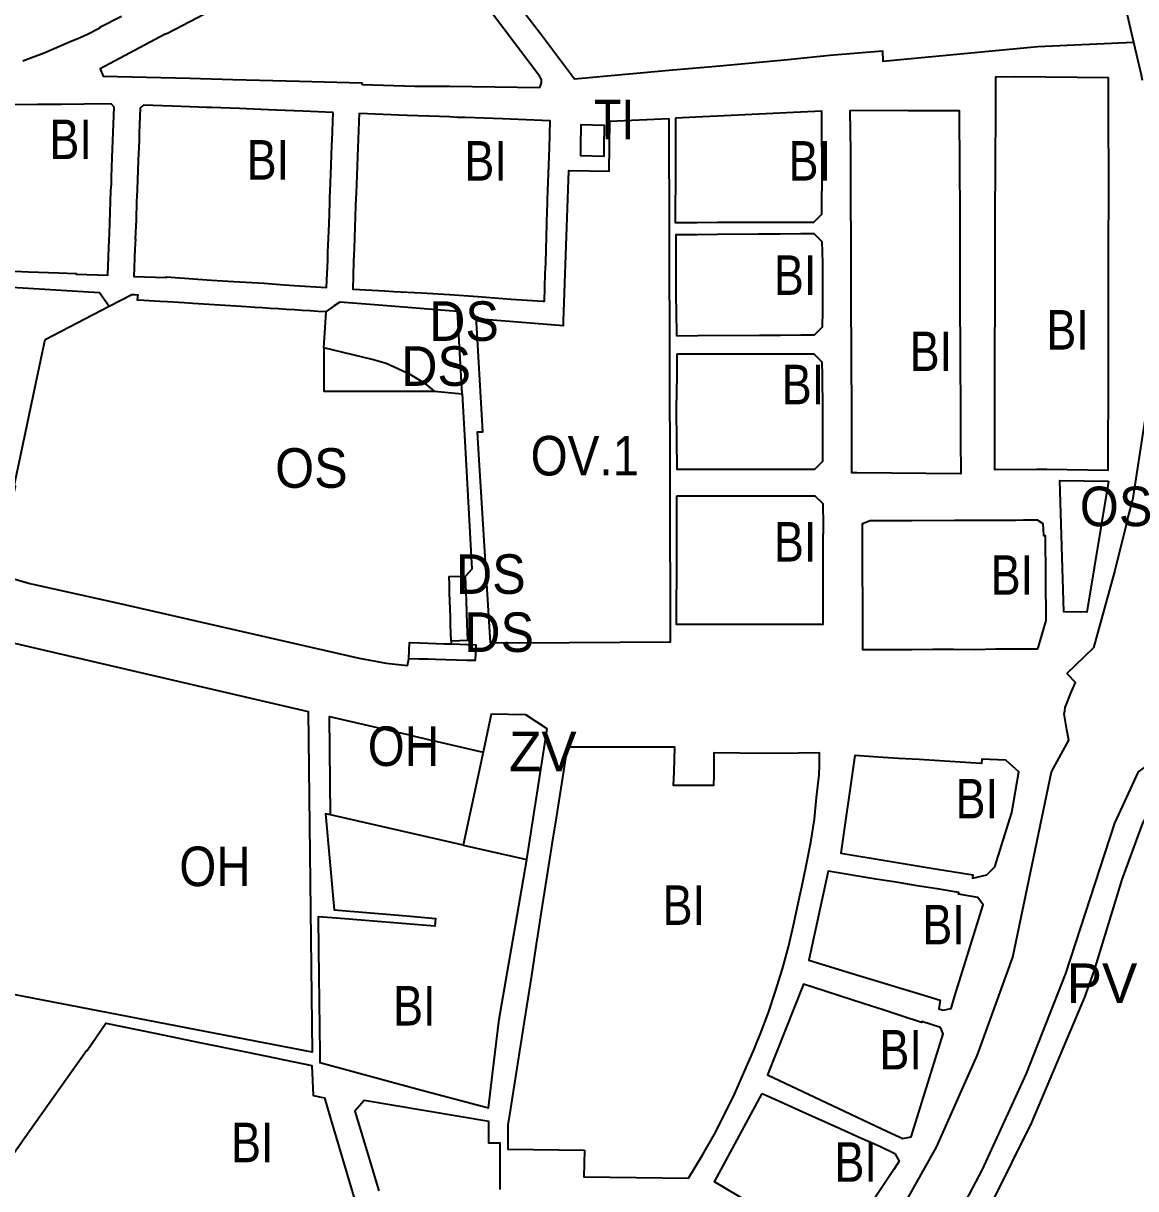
# Model space of a CAD drawing. Extents: x -650451 to -642268, y -1075216 to -1066610.
# Drawn here: x -646568.6 to -646146.5, y -1071340.4 to -1070898.5 of the extents above; entities that cross this region are included whole.
import ezdxf

# ---------------------------------------------------------------- set-up
doc = ezdxf.new("R2010")
doc.units = 0
doc.header["$LTSCALE"] = 6
doc.layers.add('1', color=7, linetype='Continuous', lineweight=35)
doc.layers.add('2', color=7, linetype='Continuous')
doc.layers.add('3', color=7, linetype='Continuous')

msp = doc.modelspace()

# ---------------------------------------------------------------- linework, layer by layer
at = {"layer": '1'}
for p, q in [((-646152.47, -1070883.65), (-646147.38, -1070905.61)), ((-646139.07, -1071022.65), (-646147.77, -1071079.26)), ((-646412.54, -1071038.01), (-646402.09, -1071038.95)), ((-646406.23, -1071132.61), (-646406.19, -1071133.83)), ((-646172.62, -1071145.05), (-646162.56, -1071135.25)), ((-646172.62, -1071145.05), (-646169.43, -1071148.45)), ((-646170.85, -1071151.93), (-646169.43, -1071148.45)), ((-646401.64, -1071210.18), (-646377.5, -1071215.56))]:
    msp.add_line(p, q, dxfattribs=at)
for points in [[(-646390.83, -1070878.08), (-646376.59, -1070896.75), (-646372.4, -1070902.33), (-646359.51, -1070919.54), (-646340.14, -1070917.72), (-646322.16, -1070916.14), (-646304.25, -1070914.63), (-646278.52, -1070912.13), (-646262.54, -1070910.59), (-646242.55, -1070908.96), (-646242.5, -1070912.81), (-646183.68, -1070907.2), (-646147.38, -1070905.61)], [(-646491.59, -1070890.64), (-646513.9, -1070902.3), (-646514.97, -1070902.75), (-646539.4, -1070915.68), (-646538.3, -1070918.46), (-646505.36, -1070919.27), (-646489.12, -1070919.72), (-646463.78, -1070920.43), (-646440.21, -1070921.07), (-646439.9, -1070921.7), (-646419.98, -1070922.36), (-646406.75, -1070922.27), (-646372.66, -1070922.87), (-646371.95, -1070921.1), (-646372, -1070919.88), (-646372.62, -1070918.59), (-646390.97, -1070894.38)], [(-646568.77, -1070912.65), (-646565.04, -1070911.35), (-646565.07, -1070911.27), (-646560.62, -1070909.67), (-646551.07, -1070905.53), (-646547.56, -1070904.07), (-646544.49, -1070902.67), (-646539.51, -1070900.14), (-646539.58, -1070899.99), (-646531.36, -1070895.72)], [(-646147.38, -1070905.61), (-646144.52, -1070917.96), (-646144.04, -1070920.01)], [(-646574.67, -1070992.4), (-646566.58, -1070992.78), (-646555.14, -1070993.14), (-646548.55, -1070993.41), (-646548.56, -1070993.62), (-646536.49, -1070994.03), (-646536.08, -1070983.44), (-646536, -1070980.76), (-646535.87, -1070978.13), (-646535.29, -1070962.01), (-646535.15, -1070959.31), (-646535.12, -1070956.95), (-646534.84, -1070949.3), (-646534.49, -1070939.85), (-646534.05, -1070930.25), (-646535.18, -1070929.03), (-646545.45, -1070929.14), (-646554.19, -1070929.23), (-646563.02, -1070929.3), (-646571.91, -1070929.38)], [(-646589.68, -1070997.52), (-646556.2, -1070999.56), (-646539.69, -1071000.541), (-646535.992, -1071005.742)], [(-646535.992, -1071005.742), (-646527.41, -1071001.27), (-646526.31, -1071001.33), (-646525.12, -1071001.4), (-646525.4, -1071003.29), (-646522.81, -1071003.4), (-646516.78, -1071003.78), (-646513.86, -1071003.96), (-646507.54, -1071004.36), (-646504.25, -1071004.54), (-646483.91, -1071005.89), (-646480.78, -1071006.09), (-646477.75, -1071006.28), (-646474.77, -1071006.46), (-646471.74, -1071006.66), (-646468.75, -1071006.84), (-646465.69, -1071007.03), (-646462.73, -1071007.21), (-646459.72, -1071007.4), (-646456.74, -1071007.58), (-646453.7, -1071007.79)], [(-646579.09, -1071106.84), (-646571.51, -1071074.06), (-646572.02, -1071073.97), (-646561.34, -1071023.72), (-646560.199, -1071018.357), (-646535.992, -1071005.742)], [(-646454.59, -1071021.54), (-646454.02, -1071013.98), (-646453.7, -1071007.79)], [(-646402.09, -1071038.95), (-646403.81, -1071007.7), (-646435.28, -1071005.2), (-646448.48, -1071004.25), (-646450.66, -1071005.67), (-646453.7, -1071007.79)], [(-646454.59, -1071021.54), (-646454.59, -1071038), (-646412.54, -1071038.01)], [(-646412.54, -1071038.01), (-646415.61, -1071035.4), (-646421.58, -1071031.81), (-646427.84, -1071028.9), (-646430.91, -1071027.44), (-646434.39, -1071026.41), (-646436.15, -1071025.97), (-646454.59, -1071021.54)], [(-646402.09, -1071038.95), (-646400.72, -1071063.8), (-646398.43, -1071105.53), (-646400.81, -1071108.09)], [(-646149.64, -1071086.7), (-646148.7, -1071082.95), (-646147.77, -1071079.26)], [(-646149.64, -1071086.7), (-646154.46, -1071105.96), (-646162.56, -1071135.25)], [(-646579.09, -1071106.84), (-646577.47, -1071107.6), (-646566.05, -1071110.86), (-646564.99, -1071111.16), (-646532.42, -1071118.37), (-646441.15, -1071139.22), (-646430.85, -1071141.14), (-646422.74, -1071141.95), (-646422.28, -1071139.47)], [(-646406.23, -1071132.61), (-646406.33, -1071129.46), (-646406.43, -1071126.53), (-646406.52, -1071123.53), (-646406.82, -1071114.52), (-646406.93, -1071111.37), (-646406.97, -1071108.2), (-646400.81, -1071108.09)], [(-646406.23, -1071132.61), (-646399.93, -1071132.4), (-646400.03, -1071129.25), (-646400.13, -1071126.33), (-646400.43, -1071117.31), (-646400.52, -1071114.31), (-646400.63, -1071111.17), (-646400.81, -1071108.09)], [(-646422.28, -1071139.47), (-646422.05, -1071133.32), (-646418.17, -1071133.45), (-646414.95, -1071133.55), (-646408.95, -1071133.75), (-646406.19, -1071133.83)], [(-646406.19, -1071133.83), (-646405.95, -1071133.84), (-646399.98, -1071134.04), (-646396.86, -1071134.14), (-646397.14, -1071140.16), (-646400.26, -1071140.07), (-646412.23, -1071139.75), (-646415.23, -1071139.66), (-646418.45, -1071139.58), (-646422.28, -1071139.47)], [(-646392.911, -1071525.561), (-646391.108, -1071524.244), (-646374.45, -1071509.81), (-646342.45, -1071483.12), (-646327.57, -1071472.32), (-646309.6, -1071452.95), (-646308.03, -1071451.08), (-646283.51, -1071421.76), (-646262.18, -1071391.43), (-646241.36, -1071358.97), (-646222.12, -1071324.74), (-646206.54, -1071289.65), (-646193.19, -1071252.61), (-646178.49, -1071182.4), (-646171.94, -1071170.27), (-646172.61, -1071166.36), (-646173.64, -1071160.29), (-646173.49, -1071159.23), (-646173.32, -1071157.96), (-646170.85, -1071151.93)], [(-646452.05, -1071198.69), (-646452.4, -1071161.32), (-646426.13, -1071167.41), (-646420.96, -1071168.6), (-646420.28, -1071168.76), (-646394.05, -1071174.83)], [(-646377.5, -1071215.56), (-646369.76, -1071166.06), (-646377.87, -1071160.66), (-646391.07, -1071160.52), (-646394.05, -1071174.83)], [(-646394.05, -1071174.83), (-646401.64, -1071210.18), (-646452.05, -1071198.69)], [(-646063.59, -1071186.331), (-646067.78, -1071184.93), (-646098.16, -1071177.77), (-646109.85, -1071175.02), (-646126.02, -1071172.86), (-646132.63, -1071174.42), (-646136.02, -1071175.37), (-646145.65, -1071182.37), (-646154.59, -1071201.81), (-646173.21, -1071258.81), (-646188.04, -1071296.73), (-646204.83, -1071333.12), (-646217.049, -1071356.382)], [(-646067.097, -1071196.699), (-646132.307, -1071183.438), (-646143.982, -1071201.827), (-646151.834, -1071223.174), (-646162.478, -1071257.888), (-646165.996, -1071267.807), (-646186.109, -1071315.352), (-646201.064, -1071345.678), (-646127.301, -1071378.036)], [(-646452.05, -1071198.69), (-646453.86, -1071198.31), (-646450.57, -1071234.72), (-646435.32, -1071235.99), (-646421.67, -1071237.13), (-646412.19, -1071237.93), (-646412.45, -1071240.91), (-646449.68, -1071237.85), (-646456.68, -1071237.27), (-646456.54, -1071249.76), (-646456.12, -1071289.17), (-646456.08, -1071292.55), (-646446.68, -1071295.11), (-646417.91, -1071302.93), (-646392.04, -1071309.79), (-646390.5, -1071296.97), (-646387.98, -1071276.15), (-646381.81, -1071240.47), (-646377.5, -1071215.56)], [(-646579.11, -1071336.72), (-646566.52, -1071318.92), (-646544.64, -1071287.98), (-646544.34, -1071288.04), (-646537.23, -1071277.68), (-646518.61, -1071281.45), (-646501.06, -1071285.15), (-646483.46, -1071288.66), (-646459.07, -1071293.65), (-646458.58, -1071305.13), (-646454.29, -1071305.99), (-646452.25, -1071312.89), (-646442.68, -1071345.32)], [(-646387.69, -1071340.72), (-646387.69, -1071331.92), (-646387.68, -1071323.12), (-646391.98, -1071323.12), (-646391.97, -1071314.9), (-646439.23, -1071306.95), (-646442.72, -1071311.01), (-646439.12, -1071323.11), (-646433.72, -1071341.27)]]:
    msp.add_lwpolyline(points, dxfattribs=at)
for points in [[(-646184.06, -1071067.6), (-646181.48, -1071067.59), (-646180.28, -1071067.59), (-646156.93, -1071067.93), (-646156.88, -1071029.51), (-646156.86, -1071020.67), (-646156.86, -1071018.79), (-646156.84, -1071008.39), (-646156.8, -1070978.47), (-646156.78, -1070967.53), (-646156.79, -1070956.96), (-646156.79, -1070949.7), (-646156.8, -1070941.99), (-646156.8, -1070919.13), (-646192.56, -1070918.78), (-646199.72, -1070918.84), (-646199.78, -1070933.95), (-646199.86, -1070949.41), (-646199.89, -1070956.87), (-646199.94, -1070967.47), (-646199.96, -1070978.05), (-646199.97, -1070985.62), (-646200.01, -1071000.97), (-646200.02, -1071008.43), (-646200.05, -1071019), (-646200.06, -1071029.49), (-646200.16, -1071067.64)], [(-646451.01, -1070932.24), (-646462.46, -1070931.76), (-646472.54, -1070931.36), (-646475.48, -1070931.23), (-646478.43, -1070931.18), (-646486.48, -1070930.79), (-646497.16, -1070930.45), (-646499.06, -1070930.43), (-646502.01, -1070930.24), (-646512.09, -1070929.86), (-646523.01, -1070929.48), (-646524.27, -1070930.6), (-646524.55, -1070940.08), (-646524.65, -1070942.72), (-646524.96, -1070950.51), (-646525.37, -1070961.53), (-646525.46, -1070964.15), (-646525.58, -1070965.9), (-646525.8, -1070973.03), (-646526.11, -1070980.22), (-646526.03, -1070980.23), (-646526.12, -1070982.09), (-646526.22, -1070983.96), (-646526.6, -1070994.47), (-646514.41, -1070994.85), (-646514.4, -1070994.64), (-646509.15, -1070994.99), (-646500.58, -1070995.61), (-646497.21, -1070995.82), (-646488.75, -1070996.33), (-646477.24, -1070997.04), (-646469.56, -1070997.65), (-646465.83, -1070997.95), (-646453.49, -1070998.72), (-646453.07, -1070988.17), (-646453.03, -1070985.33), (-646452.88, -1070982.57), (-646452.58, -1070974.54), (-646452.31, -1070966.5), (-646452.28, -1070964.4), (-646452.16, -1070962.29), (-646451.75, -1070952.21), (-646451.48, -1070944.69), (-646451.42, -1070942.94)], [(-646441.03, -1070932.6), (-646428.96, -1070933.11), (-646426.08, -1070933.2), (-646422.87, -1070933.35), (-646414.74, -1070933.57), (-646406.74, -1070933.86), (-646403.79, -1070934.02), (-646400.89, -1070934.08), (-646393.75, -1070934.3), (-646386.76, -1070934.55), (-646383.84, -1070934.74), (-646380.83, -1070934.81), (-646368.78, -1070935.27), (-646369.11, -1070945.84), (-646369.44, -1070955.37), (-646369.77, -1070965.42), (-646369.81, -1070967.37), (-646369.89, -1070969.35), (-646370.19, -1070979.4), (-646370.51, -1070989.35), (-646370.59, -1070991.4), (-646370.67, -1070993.33), (-646370.95, -1071003.94), (-646371.35, -1071003.92), (-646383.5, -1071003.21), (-646386.64, -1071002.95), (-646396.11, -1071002.18), (-646406.84, -1071001.5), (-646417.5, -1071000.82), (-646428.03, -1071000.28), (-646431.38, -1071000.11), (-646443.46, -1070999.36), (-646443.13, -1070988.86), (-646443, -1070986.4), (-646442.9, -1070983.85), (-646442.67, -1070975.78), (-646442.37, -1070967.74), (-646442.25, -1070964.77), (-646442.16, -1070962.88), (-646441.82, -1070952.68), (-646441.55, -1070945.72)], [(-646321.14, -1070934.44), (-646321.12, -1070936.91), (-646321.11, -1070939.36), (-646321.15, -1070951.84), (-646321.15, -1070953.2), (-646321.21, -1070973.99), (-646312.86, -1070973.96), (-646305.1, -1070973.94), (-646297.16, -1070973.91), (-646289.33, -1070973.89), (-646281.44, -1070973.86), (-646273.66, -1070973.84), (-646268.61, -1070973.84), (-646265.61, -1070970.79), (-646265.49, -1070953.23), (-646265.5, -1070951.68), (-646265.6, -1070939.08), (-646265.57, -1070931.79), (-646273.74, -1070932.18), (-646289.52, -1070932.94), (-646305.3, -1070933.69), (-646313.37, -1070934.07)], [(-646233.84, -1070931.45), (-646232.86, -1070931.51), (-646219.81, -1070931.48), (-646213.47, -1070931.5), (-646213.38, -1070953.91), (-646213.32, -1070969.58), (-646213.2, -1070999.47), (-646213.09, -1071027.66), (-646213.03, -1071043.54), (-646213, -1071050.4), (-646212.97, -1071057.95), (-646212.94, -1071067.75), (-646212.93, -1071069.32), (-646252.4, -1071068.96), (-646254.18, -1071068.95), (-646254.19, -1071067.66), (-646254.23, -1071058.15), (-646254.23, -1071057.86), (-646254.26, -1071050.34), (-646254.28, -1071043.64), (-646254.34, -1071027.63), (-646254.45, -1070999.62), (-646254.66, -1070946.96), (-646254.79, -1070939.46), (-646254.85, -1070931.52)], [(-646323.64, -1070934.56), (-646323.28, -1071072.46), (-646323.11, -1071133.13), (-646380.48, -1071133.59), (-646391.35, -1071133.47), (-646395.56, -1071063.98), (-646396.2, -1071053.44), (-646394.74, -1071053.38), (-646394.19, -1071053.36), (-646396.5, -1071013.9), (-646396.7, -1071010.44), (-646363.66, -1071013.02), (-646363.61, -1071011.46), (-646361.61, -1070954.27), (-646346.33, -1070954.49), (-646346.01, -1070935.62)], [(-646348.19, -1070945.35), (-646348.04, -1070937.2), (-646357.04, -1070936.92), (-646357.17, -1070945.09), (-646357.23, -1070948.54), (-646348.25, -1070948.8)], [(-646320.68, -1071017.11), (-646320.77, -1071007.31), (-646320.82, -1071002.47), (-646320.87, -1070989.47), (-646320.91, -1070978.56), (-646312.74, -1070978.5), (-646305.18, -1070978.44), (-646289.59, -1070978.32), (-646281.47, -1070978.25), (-646273.72, -1070978.19), (-646268.67, -1070978.19), (-646265.62, -1070981.19), (-646265.4, -1070989.33), (-646265.36, -1071007.38), (-646265.47, -1071013.69), (-646268.47, -1071016.74), (-646273.52, -1071016.74), (-646281.29, -1071016.8), (-646289.26, -1071016.87), (-646312.68, -1071017.05)], [(-646320.61, -1071024), (-646320.64, -1071028.54), (-646320.66, -1071031.88), (-646320.94, -1071044.63), (-646320.91, -1071045.32), (-646320.68, -1071067.6), (-646304.83, -1071067.6), (-646288.92, -1071067.58), (-646268.25, -1071067.58), (-646265.25, -1071064.53), (-646265.28, -1071045.22), (-646265.35, -1071031.85), (-646265.49, -1071026.98), (-646268.54, -1071023.98), (-646281.4, -1071023.98), (-646289.25, -1071023.99), (-646297.16, -1071023.99), (-646305.06, -1071024)], [(-646156.921, -1071072.073), (-646165.121, -1071121.731), (-646173.839, -1071121.644), (-646175.362, -1071071.904)], [(-646320.58, -1071077.63), (-646288.99, -1071077.63), (-646281.12, -1071077.64), (-646273.28, -1071077.63), (-646268.23, -1071077.63), (-646265.18, -1071080.63), (-646265.18, -1071083.33), (-646265.15, -1071085.92), (-646265.21, -1071098.46), (-646265.21, -1071099.67), (-646265.27, -1071126.43), (-646320.79, -1071126.43), (-646320.59, -1071099.66), (-646320.6, -1071086.09)], [(-646247.27, -1071087.02), (-646239.12, -1071086.99), (-646231.46, -1071086.97), (-646215.13, -1071086.91), (-646207.21, -1071086.89), (-646199.38, -1071086.86), (-646192.04, -1071086.84), (-646189.07, -1071086.83), (-646183.95, -1071086.81), (-646181.74, -1071088.1), (-646181.58, -1071092.66), (-646180.88, -1071092.65), (-646180.67, -1071124.97), (-646183.63, -1071135.27), (-646183.78, -1071135.82), (-646191.81, -1071135.85), (-646193.85, -1071135.85), (-646199.69, -1071135.86), (-646207.45, -1071136.04), (-646215.5, -1071135.94), (-646223.47, -1071135.94), (-646231.45, -1071136.02), (-646239.04, -1071136.08), (-646247.16, -1071136.09), (-646250.11, -1071136.12), (-646250.25, -1071088.1)], [(-646590.01, -1071129.42), (-646460.48, -1071159.46), (-646458.93, -1071288.68), (-646594.69, -1071262.52), (-646601.41, -1071261.23), (-646600.77, -1071257.4), (-646600.06, -1071248.98)], [(-646355.65, -1071325.86), (-646355.88, -1071335.97), (-646316.22, -1071336.38), (-646310.81, -1071327.51), (-646306.31, -1071319.71), (-646302.46, -1071312.01), (-646298.65, -1071304.38), (-646295.18, -1071296.45), (-646291.54, -1071288.15), (-646291.2, -1071287.3), (-646290.29, -1071285.04), (-646289.05, -1071281.97), (-646285.83, -1071273.6), (-646283.2, -1071265.49), (-646280.56, -1071257), (-646278.27, -1071248.65), (-646276.37, -1071240.44), (-646273.82, -1071228.69), (-646273.2, -1071225.93), (-646271.47, -1071217.3), (-646269.76, -1071208.95), (-646268.39, -1071200.32), (-646267.62, -1071192.11), (-646266.64, -1071183.48), (-646266.56, -1071179.88), (-646266.47, -1071175.19), (-646274.64, -1071175.3), (-646287.01, -1071175.33), (-646306.65, -1071175.08), (-646306.62, -1071183.68), (-646306.69, -1071187.55), (-646321.83, -1071187.55), (-646321.67, -1071182.35), (-646321.39, -1071172.95), (-646339.49, -1071173.03), (-646355.19, -1071173.01), (-646362.22, -1071173.03), (-646363.64, -1071182.09), (-646365.02, -1071190.88), (-646366.42, -1071199.78), (-646367.86, -1071208.96), (-646369.25, -1071217.84), (-646372.03, -1071235.49), (-646373.44, -1071244.48), (-646373.95, -1071247.75), (-646375.81, -1071259.57), (-646377.17, -1071268.26), (-646378.55, -1071277.02), (-646379.94, -1071285.9), (-646384.1, -1071312.38), (-646384.69, -1071316.17), (-646384.69, -1071325.43)], [(-646240.07, -1071216.21), (-646224.18, -1071218.82), (-646216.19, -1071220.13), (-646208.3, -1071221.43), (-646208.4, -1071222.7), (-646203.06, -1071221.39), (-646199.97, -1071218.43), (-646193.55, -1071197.82), (-646190.92, -1071182.38), (-646195.8, -1071177.97), (-646204.93, -1071177.49), (-646205.06, -1071179.19), (-646213.16, -1071178.68), (-646220.98, -1071178.19), (-646228.7, -1071177.72), (-646236.52, -1071177.22), (-646244.23, -1071176.74), (-646253.14, -1071176.19), (-646258.38, -1071213.21)], [(-646251.21, -1071259.65), (-646243.64, -1071261.96), (-646236.16, -1071264.25), (-646228.5, -1071266.59), (-646220.66, -1071268.99), (-646221.21, -1071272.18), (-646219.62, -1071272.7), (-646216.6, -1071272.06), (-646215.27, -1071267.73), (-646204.39, -1071232.76), (-646206.46, -1071229.95), (-646213.71, -1071228.68), (-646213.6, -1071228.09), (-646221.82, -1071226.76), (-646229.44, -1071225.53), (-646237.37, -1071224.24), (-646245.14, -1071222.99), (-646263.27, -1071220.05), (-646270.61, -1071253.71)], [(-646261.55, -1071308.89), (-646247.7, -1071315.43), (-646240.64, -1071318.76), (-646234.93, -1071321.43), (-646231.73, -1071320.72), (-646219.56, -1071281.65), (-646220.64, -1071279.34), (-646227.66, -1071277.04), (-646227.76, -1071277.36), (-646235.13, -1071274.98), (-646242.35, -1071272.66), (-646249.59, -1071270.33), (-646264.03, -1071265.67), (-646272.63, -1071262.91), (-646286.17, -1071297.27)], [(-646288.2, -1071304.34), (-646280.01, -1071308.05), (-646272.82, -1071311.27), (-646258.36, -1071317.73), (-646251.15, -1071320.96), (-646243.61, -1071324.33), (-646237.95, -1071327.12), (-646236.23, -1071330.04), (-646238.32, -1071333.21), (-646257.93, -1071362.49), (-646262.39, -1071363.73), (-646269.74, -1071359.4), (-646289.66, -1071347.65), (-646296.97, -1071343.34), (-646306.36, -1071337.8)]]:
    msp.add_lwpolyline(points, close=True, dxfattribs=at)

# ---------------------------------------------------------------- texts
at = {"layer": '2'}
for s, width, p in [('TI', 0.85, (-646352.03, -1070942.41)), ('BI', 0.85, (-646558.656, -1070949.974)), ('BI', 0.85, (-646483.827, -1070957.754)), ('BI', 0.85, (-646401.22, -1070958.124)), ('BI', 0.85, (-646278.234, -1070958.125)), ('BI', 0.85, (-646283.791, -1071001.466)), ('DS', 0.95, (-646414.62, -1071018.9)), ('BI', 0.85, (-646180.438, -1071022.21)), ('BI', 0.85, (-646232.3, -1071030.36)), ('BI', 0.85, (-646280.827, -1071042.955)), ('OV.1', 0.9, (-646376.09, -1071069.95)), ('OS', 0.95, (-646473.03, -1071074.61)), ('OS', 0.95, (-646167.75, -1071089.17)), ('BI', 0.85, (-646283.791, -1071102.595)), ('DS', 0.95, (-646404.433, -1071114.842)), ('BI', 0.85, (-646201.553, -1071115.19)), ('DS', 0.95, (-646401.285, -1071136.883)), ('OH', 0.9, (-646437.87, -1071180.12)), ('BI', 0.85, (-646214.889, -1071200.019)), ('OH', 0.9, (-646509.37, -1071225.67)), ('BI', 0.85, (-646326.021, -1071240.397)), ('BI', 0.85, (-646227.484, -1071247.806)), ('BI', 0.85, (-646428.262, -1071278.55)), ('BI', 0.85, (-646243.784, -1071295.222)), ('BI', 0.85, (-646489.754, -1071330.412)), ('BI', 0.85, (-646260.824, -1071337.822))]:
    msp.add_text(s, height=15, dxfattribs=dict(at, width=width)).set_placement(p)
msp.add_text('PV', height=15, dxfattribs=at).set_placement((-646172.693, -1071270.02))
at = {"layer": '3', "width": 0.95}
msp.add_text('DS', height=15, dxfattribs=at).set_placement((-646425.195, -1071035.955))
at = {"layer": '3'}
msp.add_text('ZV', height=15, dxfattribs=at).set_placement((-646384.266, -1071182.097))

doc.saveas('drawing.dxf')
